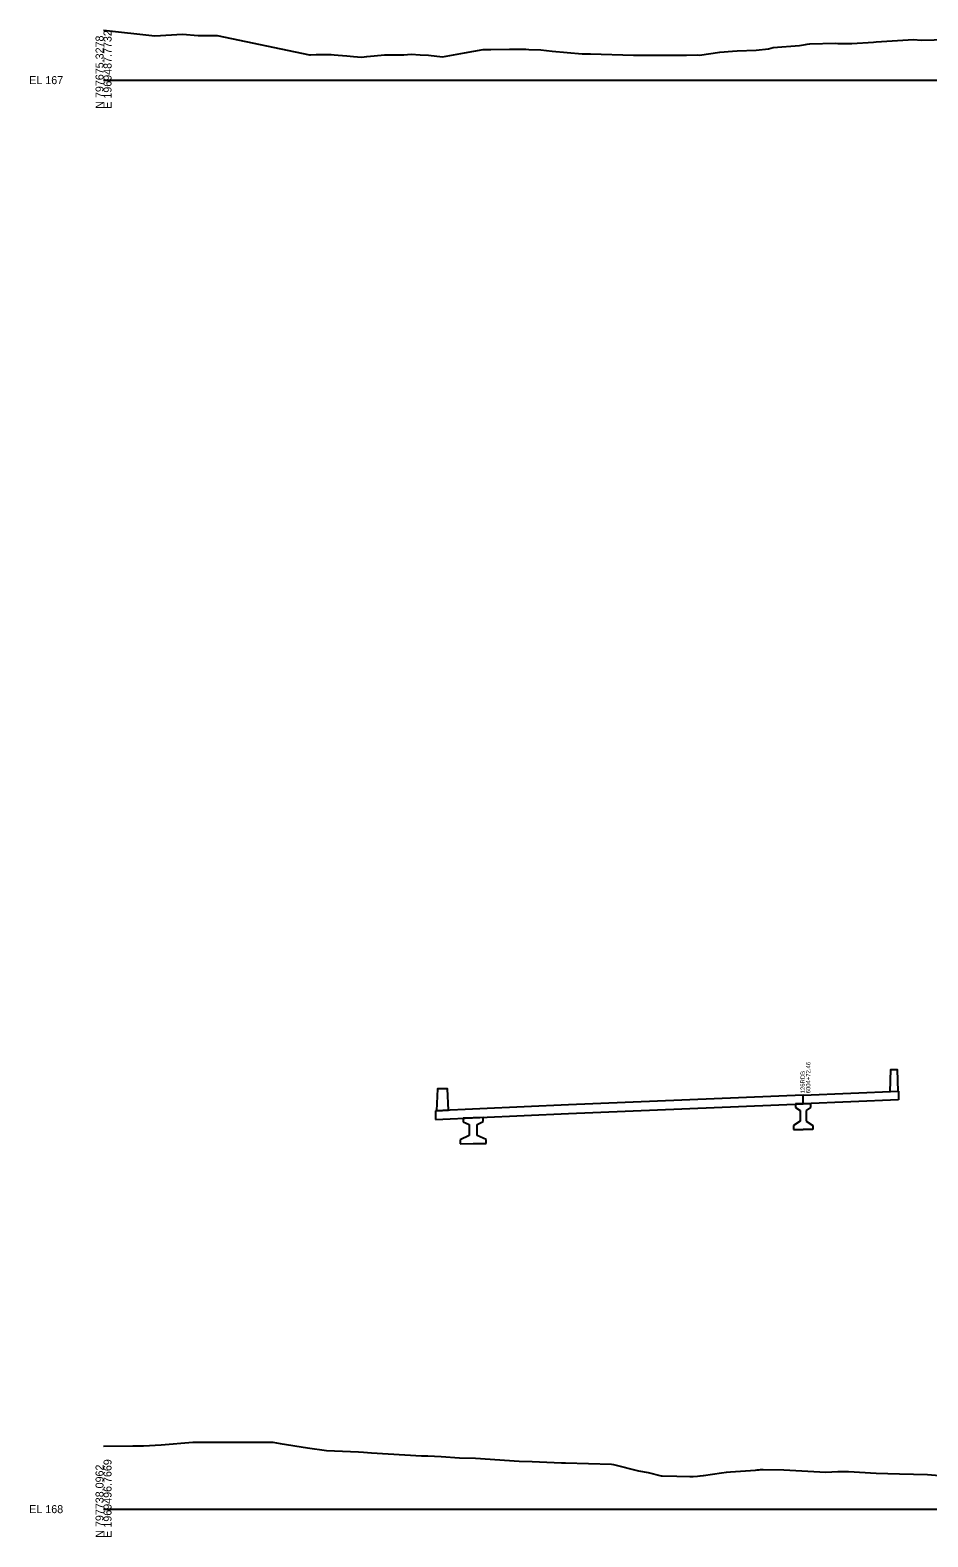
# Model space of a CAD drawing. Extents: x 1017 to 19997, y -1947 to 50737.
# Drawn here: x 13974 to 14288, y 37990 to 38518 of the extents above; entities that cross this region are included whole.
import ezdxf

# ---------------------------------------------------------------- set-up
doc = ezdxf.new("R2010")
doc.units = 0
for name, color, linetype in [('RD_GPK_XS_Cell', 7, 'Continuous'), ('RD_XS_ExGround', 7, 'Continuous'), ('RD_XS_PaveOvlay', 7, 'Continuous'), ('RD_XS_TX_Notes', 7, 'Continuous')]:
    doc.layers.add(name, color=color, linetype=linetype)

msp = doc.modelspace()

# ---------------------------------------------------------------- linework, layer by layer
at = {"layer": 'RD_GPK_XS_Cell'}
for p, q in [((14000, 38500), (14600, 38500)), ((14000, 38000), (14600, 38000))]:
    msp.add_line(p, q, dxfattribs=at)
at = {"layer": 'RD_XS_ExGround'}
for points in [[(14000, 38517.51), (14017.98, 38515.5), (14027.64, 38516.14), (14033.06, 38515.57), (14039.74, 38515.58), (14072.07, 38508.87), (14072.39, 38508.86), (14074.38, 38508.94), (14079.69, 38508.93), (14080.72, 38508.84), (14082.13, 38508.69), (14085.18, 38508.49), (14087.53, 38508.33), (14090.26, 38508.01), (14092.1, 38508.25), (14094.71, 38508.55), (14098.3, 38508.87), (14099.77, 38508.86), (14100.77, 38508.87), (14105.13, 38508.87), (14107.66, 38509.06), (14110.8, 38508.91), (14113.77, 38508.75), (14118.6, 38508.15), (14121.2, 38508.67), (14126.38, 38509.56), (14132.9, 38510.68), (14135.12, 38510.77), (14135.5, 38510.77), (14142.05, 38510.89), (14143.32, 38510.89), (14147.73, 38510.86), (14148.87, 38510.73), (14152.98, 38510.61), (14156.95, 38510.19), (14167.45, 38509.25), (14168.44, 38509.24), (14169.28, 38509.23), (14170, 38509.22), (14170.43, 38509.18), (14185.49, 38508.8), (14186.78, 38508.77), (14187.86, 38508.77), (14188.4, 38508.77), (14194.08, 38508.76), (14197.67, 38508.78), (14203.96, 38508.8), (14207.82, 38508.81), (14208.53, 38508.79), (14215.67, 38509.75), (14220.06, 38510.19), (14221.75, 38510.21), (14228.39, 38510.52), (14232.7, 38511.01), (14234.36, 38511.38), (14243.6, 38512.14), (14244.94, 38512.32), (14245.7, 38512.5), (14246.3, 38512.65), (14247.12, 38512.77), (14256.16, 38512.97), (14256.99, 38512.8), (14261.83, 38512.8), (14269.49, 38513.35), (14270.44, 38513.37), (14283.45, 38514.19), (14286.15, 38514.01), (14299.82, 38514.3)], [(14000, 38022.01), (14010.23, 38022.12), (14013.99, 38022.11), (14020.13, 38022.56), (14031.22, 38023.48), (14037.39, 38023.48), (14058.05, 38023.45), (14059.22, 38023.45), (14061.87, 38023.01), (14071.4, 38021.46), (14077.99, 38020.58), (14089.25, 38020.05), (14090.97, 38019.95), (14093.83, 38019.71), (14111.31, 38018.7), (14113.54, 38018.7), (14118.17, 38018.46), (14124.58, 38017.95), (14130.15, 38017.87), (14145.51, 38016.75), (14149.96, 38016.67), (14160.31, 38016.19), (14161.28, 38016.17), (14161.69, 38016.19), (14177.8, 38015.78), (14178.47, 38015.67), (14187.18, 38013.38), (14190.57, 38012.8), (14195.12, 38011.66), (14195.51, 38011.66), (14200.68, 38011.56), (14205.14, 38011.41), (14206.38, 38011.39), (14207.81, 38011.51), (14208.85, 38011.67), (14210.02, 38011.83), (14216.29, 38012.66), (14218.03, 38012.92), (14219.44, 38013.03), (14228.13, 38013.7), (14228.72, 38013.74), (14229.39, 38013.81), (14229.88, 38013.86), (14230.41, 38013.87), (14230.8, 38013.83), (14238.11, 38013.74), (14252.73, 38012.96), (14256.94, 38013.21), (14260.67, 38013.2), (14270.4, 38012.63), (14278.61, 38012.36), (14288.37, 38012.14), (14302.24, 38010.91)]]:
    msp.add_lwpolyline(points, dxfattribs=at)
at = {"layer": 'RD_XS_PaveOvlay'}
for points in [[(14275.25, 38146.08), (14275.48, 38153.88), (14277.79, 38153.86), (14278.02, 38146.19)], [(14244.81, 38144.87), (14162.76, 38141.44), (14116.2, 38139.34)], [(14120.75, 38139.55), (14120.4, 38147.08), (14116.9, 38147.03), (14116.55, 38139.36)], [(14244.81, 38144.87), (14278.25, 38146.2)], [(14244.81, 38141.87), (14244.81, 38144.87)], [(14278.25, 38143.2), (14244.81, 38141.87)], [(14278.02, 38146.19), (14275.25, 38146.08)], [(14278.25, 38146.2), (14278.25, 38143.2)], [(14116.2, 38136.34), (14162.76, 38138.44), (14244.81, 38141.87)], [(14116.2, 38139.34), (14116.2, 38136.34)], [(14116.55, 38139.36), (14120.75, 38139.55)], [(14244.81, 38141.87), (14242.21, 38141.77)], [(14242.21, 38141.77), (14242.21, 38140.54)], [(14242.21, 38140.54), (14243.77, 38139.54)], [(14243.77, 38139.54), (14243.77, 38135.7)], [(14244.81, 38141.87), (14247.41, 38141.98)], [(14247.41, 38140.54), (14245.85, 38139.54)], [(14245.85, 38139.54), (14245.85, 38135.7)], [(14247.41, 38141.98), (14247.41, 38140.54)], [(14132.83, 38137.09), (14129.33, 38136.94), (14125.83, 38136.78)], [(14125.83, 38136.78), (14125.83, 38135.55)], [(14125.83, 38135.55), (14127.93, 38134.58)], [(14127.93, 38134.58), (14127.93, 38130.75)], [(14130.73, 38134.62), (14132.83, 38135.65)], [(14130.73, 38130.79), (14130.73, 38134.62)], [(14132.83, 38135.65), (14132.83, 38137.09)], [(14243.77, 38135.7), (14241.43, 38134.21)], [(14241.43, 38134.21), (14241.43, 38132.87)], [(14241.43, 38132.87), (14244.81, 38132.87)], [(14248.19, 38132.87), (14244.81, 38132.87)], [(14245.85, 38135.7), (14248.19, 38134.2)], [(14248.19, 38134.2), (14248.19, 38132.87)], [(14127.93, 38130.75), (14124.78, 38129.2)], [(14124.78, 38129.2), (14124.78, 38127.87)], [(14124.78, 38127.87), (14129.33, 38127.94), (14133.88, 38128)], [(14133.88, 38129.34), (14130.73, 38130.79)], [(14133.88, 38128), (14133.88, 38129.34)]]:
    msp.add_lwpolyline(points, dxfattribs=at)

# ---------------------------------------------------------------- texts
at = {"layer": 'RD_GPK_XS_Cell'}
for s, p in [('E 1969487.7732', (14002.8, 38490)), ('N 797675.3278', (14000, 38490)), ('E 1969496.7669', (14002.8, 37990)), ('N 797738.0962', (14000, 37990))]:
    msp.add_text(s, height=2.8, rotation=90, dxfattribs=at).set_placement(p)
for s, p in [('EL 167', (13974, 38498.6)), ('EL 168', (13974, 37998.6))]:
    msp.add_text(s, height=2.8, dxfattribs=at).set_placement(p)
at = {"layer": 'RD_XS_TX_Notes'}
for s, p in [(' 6004+72.46', (14247.36, 38144.92)), (' 126RDB', (14245.41, 38144.92))]:
    msp.add_text(s, height=1.5, rotation=90, dxfattribs=at).set_placement(p)

doc.saveas('drawing.dxf')
